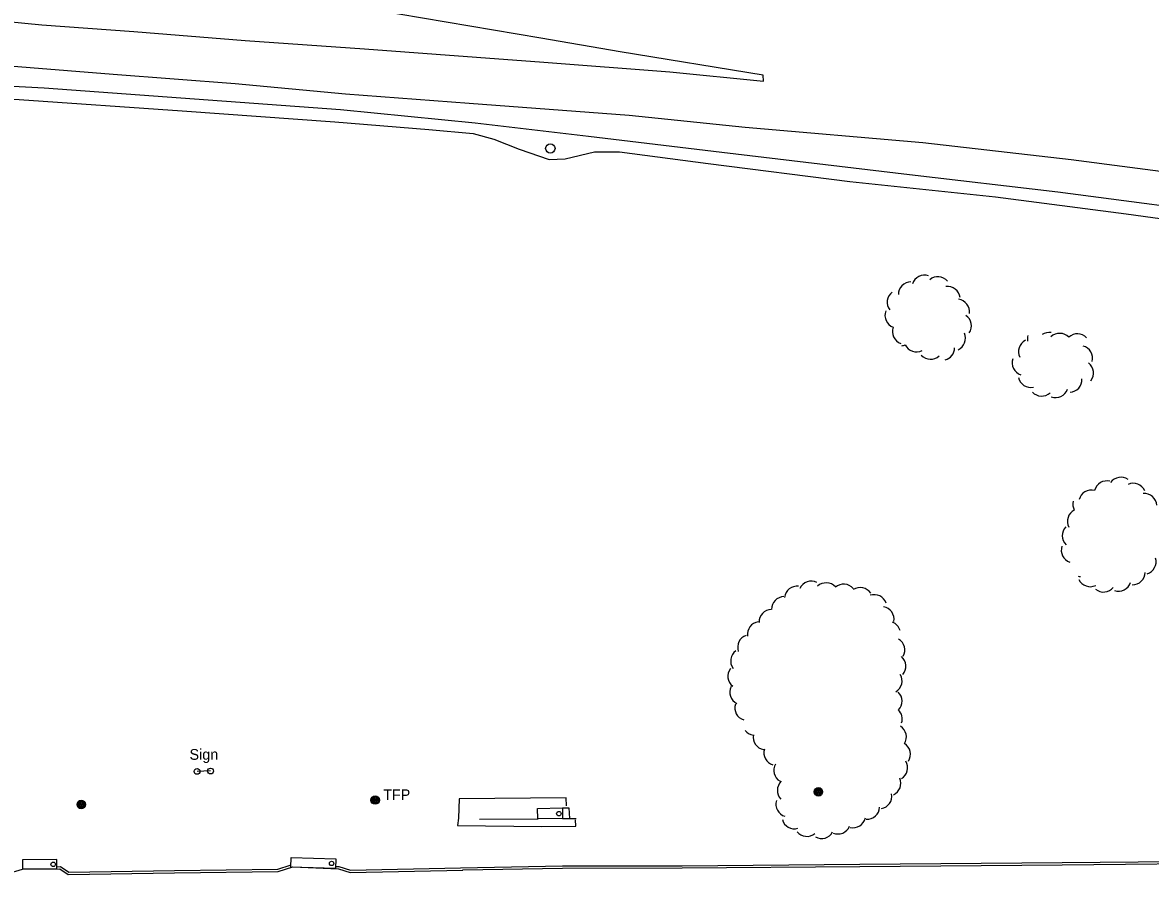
# Model space of a CAD drawing. Extents: x 2402803 to 2427059, y 6985292 to 6997652.
# Drawn here: x 2404540 to 2405045, y 6991354 to 6991735 of the extents above; entities that cross this region are included whole.
import ezdxf

# ---------------------------------------------------------------- set-up
doc = ezdxf.new("R2010")
doc.units = 0
for name, color, linetype in [('p_drainage conc drain', 7, 'Continuous'), ('p_road - paved curb', 7, 'Continuous'), ('p_road bridge end', 7, 'Continuous'), ('p_structure general', 7, 'Continuous'), ('p_structure sign', 7, 'Continuous'), ('p_utility manhole', 7, 'Continuous'), ('p_veg woods', 7, 'Continuous')]:
    doc.layers.add(name, color=color, linetype=linetype)

msp = doc.modelspace()

# ---------------------------------------------------------------- linework, layer by layer
at = {"layer": 'p_drainage conc drain'}
for points in [[(2404278.61, 6991729.3), (2404332.19, 6991719.53), (2404398.94, 6991711.76), (2404440.25, 6991707.17), (2404482.11, 6991704.01), (2404538.66, 6991700.74), (2404611.64, 6991695.66), (2404679.86, 6991690.83), (2404721.9, 6991687.38), (2404741.74, 6991685.6), (2404750.98, 6991683.11), (2404762.36, 6991678.63), (2404775.7, 6991674.02), (2404782.98, 6991674.21), (2404796.02, 6991677.46), (2404807.21, 6991677.45), (2404846.91, 6991672.18), (2404910.3, 6991664.11), (2404975.45, 6991657.27), (2405033.81, 6991649.66), (2405105.35, 6991639.85), (2405174.82, 6991628.88), (2405198.16, 6991625.27)], [(2405197.49, 6991630.53), (2405089.54, 6991648.02), (2405003.27, 6991659.38), (2404936.94, 6991667.08), (2404852.94, 6991677.07), (2404793.35, 6991684.23), (2404742.67, 6991690.2), (2404682.36, 6991696.14), (2404610.94, 6991701.39), (2404549.88, 6991705.83), (2404482.82, 6991709.39), (2404439.89, 6991712.75), (2404407.18, 6991716.22), (2404340.95, 6991724), (2404327.26, 6991726.51), (2404327.66, 6991728.33)], [(2404783.51, 6991385.12), (2404783.4, 6991388.72), (2404735.52, 6991388.26), (2404735.16, 6991379.53), (2404734.8, 6991376.23), (2404772.43, 6991375.81), (2404787.69, 6991376.02), (2404787.56, 6991378.89)], [(2404781.65, 6991384.13), (2404784.6, 6991384.18), (2404784.79, 6991379.43)], [(2404744.65, 6991379.12), (2404770.88, 6991379.25)], [(2404781.74, 6991379.46), (2404787.76, 6991379.4)]]:
    msp.add_lwpolyline(points, dxfattribs=at)
at = {"layer": 'p_road - paved curb'}
for points in [[(2404548.83, 6991734.24), (2404589.91, 6991731.21), (2404639.81, 6991727.16), (2404693.1, 6991723.47), (2404743.26, 6991719.74), (2404773.32, 6991717.44), (2404829.69, 6991713.18), (2404871.56, 6991708.98), (2404871.54, 6991711.68), (2404807.57, 6991722.09), (2404772.07, 6991728.15), (2404697.89, 6991740.73)], [(2404524.43, 6991736.53), (2404548.83, 6991734.24)], [(2404470.87, 6991726.09), (2404476.29, 6991719.79), (2404522.99, 6991716.72), (2404580.73, 6991712.17), (2404635.24, 6991707.9), (2404684.59, 6991703.26), (2404740.01, 6991699.19), (2404811.5, 6991693.73), (2404863.38, 6991688.48), (2404942.88, 6991681.62), (2405009.26, 6991673.94), (2405091.36, 6991663.31), (2405166.85, 6991652.67), (2405198.8, 6991647.86)], [(2404533.01, 6991446.1), (2404532.35, 6991418.36), (2404532.23, 6991397.87), (2404522.67, 6991398.06), (2404522.1, 6991381.44), (2404522.14, 6991364.6), (2404523.8, 6991360.06), (2404528.32, 6991355.46), (2404533.14, 6991354.7), (2404540.25, 6991356.79), (2404556.88, 6991356.9), (2404560.54, 6991354.43), (2404608.11, 6991355.21), (2404654.58, 6991355.8), (2404661.17, 6991357.85), (2404681.48, 6991356.94), (2404686.78, 6991355.31), (2404737.14, 6991356.38), (2404737.14, 6991356.41), (2404781.76, 6991357.22), (2404835.3, 6991357.33), (2404914.78, 6991358.01), (2405005.29, 6991358.79), (2405090.09, 6991359.57)], [(2404680.27, 6991357.99), (2404681.65, 6991357.93), (2404686.92, 6991356.31), (2404736.14, 6991357.36), (2404736.14, 6991357.39), (2404781.75, 6991358.22), (2404835.29, 6991358.33), (2404914.77, 6991359.01), (2405005.28, 6991359.79), (2405090.08, 6991360.57), (2405195.42, 6991361.37)], [(2404555.49, 6991357.89), (2404557.18, 6991357.9), (2404560.84, 6991355.44), (2404608.1, 6991356.21), (2404654.42, 6991356.8), (2404659.87, 6991358.5)]]:
    msp.add_lwpolyline(points, dxfattribs=at)
at = {"layer": 'p_road bridge end'}
for points in [[(2404781.74, 6991379.46), (2404770.67, 6991379.25), (2404770.58, 6991383.92), (2404781.65, 6991384.13)], [(2404680.17, 6991357.1), (2404660.24, 6991357.74), (2404660.38, 6991362.04), (2404680.31, 6991361.4)], [(2404540.24, 6991356.89), (2404555.56, 6991356.99), (2404555.53, 6991361.08), (2404540.21, 6991360.98)]]:
    msp.add_lwpolyline(points, close=True, dxfattribs=at)
msp.add_circle((2404776.28, 6991678.93), 2.09, dxfattribs=at)
at = {"layer": 'p_structure general'}
for centre in [(2404780.11, 6991381.58), (2404553.92, 6991358.96), (2404678.44, 6991359.35)]:
    msp.add_circle(centre, 1, dxfattribs=at)
at = {"layer": 'p_structure sign'}
msp.add_line((2404624.3, 6991400.66), (2404618.26, 6991400.48), dxfattribs=at)
for centre in [(2404618.25, 6991400.47), (2404624.29, 6991400.65)]:
    msp.add_circle(centre, 1.3, dxfattribs=at)
at = {"layer": 'p_utility manhole'}
for centre, radius in [((2404896.17, 6991391.33), 1.9), ((2404896.17, 6991391.33), 1.44), ((2404896.17, 6991391.33), 0.973), ((2404896.17, 6991391.33), 0.539), ((2404896.17, 6991391.33), 0.192), ((2404566.47, 6991385.7), 1.9), ((2404566.47, 6991385.7), 1.44), ((2404566.47, 6991385.7), 0.973), ((2404697.95, 6991387.66), 1.9), ((2404697.95, 6991387.66), 1.44), ((2404697.95, 6991387.66), 0.973), ((2404697.95, 6991387.66), 0.539), ((2404697.95, 6991387.66), 0.192), ((2404566.47, 6991385.7), 0.539), ((2404566.47, 6991385.7), 0.192)]:
    msp.add_circle(centre, radius, dxfattribs=at)
at = {"layer": 'p_veg woods'}
for centre, start, end in [((2404937.59, 6991613.61), 90.3514, 180.3514), ((2404943.67, 6991616.63), 71.9566, 161.9566), ((2404949.64, 6991615.94), 40.4513, 130.4513), ((2404932.61, 6991610.16), 127.3685, 217.3685), ((2404953.92, 6991611.56), 6.9622, 96.9622), ((2404958.1, 6991605.91), 352.2547, 82.2547), ((2404931.62, 6991604.31), 159.6955, 249.6955), ((2404958.99, 6991599.61), 326.1263, 56.1263), ((2404934.96, 6991597.05), 159.6955, 249.6955), ((2404956.32, 6991594.08), 294.3482, 24.3482), ((2404995.29, 6991593.93), 165.2825, 192.1956), ((2404999.5, 6991591.06), 82.0906, 124.4251), ((2405004.09, 6991590.62), 43.6375, 133.6375), ((2405012.09, 6991590.43), 43.6375, 133.6375), ((2404932.56, 6991596.27), 279.9225, 295.8333), ((2404940.12, 6991593.64), 205.8333, 295.8333), ((2404951.48, 6991589.9), 283.7034, 358.8296), ((2404991.32, 6991588.12), 117.0101, 207.0101), ((2405013.16, 6991585.14), 345.2181, 75.2181), ((2404946.32, 6991590.34), 223.3351, 313.3351), ((2404988.52, 6991583.11), 161.1493, 251.1493), ((2405013.58, 6991578.6), 321.9092, 51.9092), ((2404991.16, 6991577.77), 192.5286, 282.5286), ((2405008.45, 6991575.6), 272.9979, 2.9979), ((2404996.03, 6991573.86), 222.7755, 312.7755), ((2405002.33, 6991573.22), 249.6776, 339.6776), ((2405025.18, 6991524.67), 75.5102, 165.5102), ((2405031.46, 6991526.31), 54.7429, 144.7429), ((2405036.97, 6991523.61), 23.6643, 113.6643), ((2405018.29, 6991520.6), 75.5102, 165.5102), ((2405041.9, 6991519.03), 3.9726, 93.9726), ((2405015.67, 6991519.84), 165.7163, 207.1307), ((2405013.21, 6991512.22), 117.1307, 207.1307), ((2405010.89, 6991505.89), 136.4764, 226.4764), ((2405010.48, 6991499.38), 161.087, 251.087), ((2405041.62, 6991494.25), 286.3638, 16.3638), ((2405013.05, 6991493.28), 262.5973, 273.4146), ((2405036.66, 6991489.51), 269.2358, 359.2358), ((2404886.67, 6991477.61), 83.1907, 173.1907), ((2404893.06, 6991479.87), 64.6706, 154.6706), ((2404899.66, 6991479.1), 42.6094, 132.6094), ((2404907.53, 6991478.49), 40.9946, 130.9946), ((2404914.82, 6991477.03), 32.8261, 122.8261), ((2405017.75, 6991488.69), 205.9823, 295.9823), ((2405023.72, 6991486.29), 230.8981, 320.8981), ((2405030.39, 6991486.64), 252.0509, 342.0509), ((2404880.85, 6991472.94), 90.9337, 180.9337), ((2404921.11, 6991473.83), 18.7938, 108.7938), ((2404875.32, 6991467.27), 92.1175, 182.1175), ((2404924.36, 6991468.52), 349.8838, 79.8838), ((2404870.13, 6991461.79), 98.7046, 188.7046), ((2404927.34, 6991461.84), 16.9306, 69.7607), ((2404865.72, 6991455.93), 108.6246, 198.6246), ((2404929.22, 6991454.75), 329.9888, 59.9888), ((2404862.59, 6991449.83), 125.9598, 215.9598), ((2404929.67, 6991447.45), 319.8298, 49.8298), ((2404861.29, 6991443.02), 142.3926, 232.3926), ((2404927.96, 6991440.93), 300.8974, 30.8974), ((2404862.19, 6991435.88), 154.0216, 244.0216), ((2404927.94, 6991431.89), 315.8399, 45.8399), ((2404864.46, 6991428.86), 162.6186, 252.6186), ((2404928.05, 6991423.91), 341.6803, 45.84), ((2404867.91, 6991422.23), 217.6634, 260.1603), ((2404872.67, 6991415.77), 169.8024, 259.8024), ((2404929.9, 6991415.88), 327.9756, 57.9756), ((2404931.7, 6991408.09), 327.9756, 57.9756), ((2404877.46, 6991408.76), 162.8693, 252.8693), ((2404881.88, 6991400.92), 149.5352, 239.5352), ((2404930.41, 6991402.1), 300.9863, 30.9863), ((2404927.41, 6991395.17), 294.1553, 24.1553), ((2404883.47, 6991392.01), 133.9334, 223.9334), ((2404882.8, 6991385.83), 163.7563, 253.7563), ((2404923.38, 6991389.39), 280.0679, 10.0679), ((2404917.94, 6991384.79), 266.6816, 356.6816), ((2404885.49, 6991380.49), 195.8107, 285.8107), ((2404911.7, 6991380.96), 256.684, 346.684), ((2404891.03, 6991377.08), 219.3501, 309.3501), ((2404897.6, 6991376.13), 241.0404, 331.0404), ((2404904.88, 6991378.15), 247.4963, 337.4963)]:
    msp.add_arc(centre, 5.65, start, end, dxfattribs=at)

# ---------------------------------------------------------------- texts
at = {"layer": 'p_structure sign'}
msp.add_text('Sign', height=4.8, dxfattribs=at).set_placement((2404614.89, 6991405.67))
at = {"layer": 'p_utility manhole'}
msp.add_text('  TFP', height=4.8, dxfattribs=at).set_placement((2404697.95, 6991387.66))

doc.saveas('drawing.dxf')
